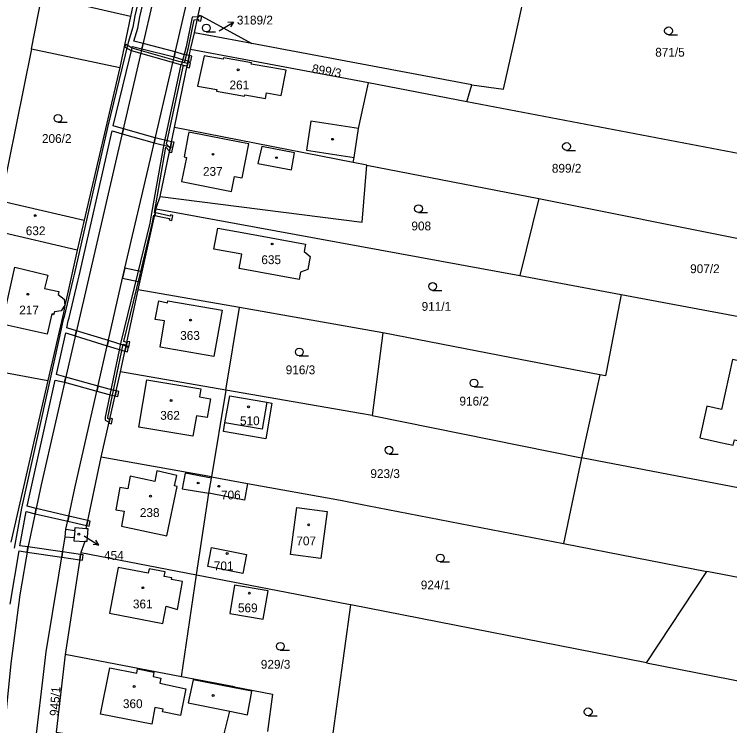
# Model space of a CAD drawing. Extents: x -776734 to -748832, y -1118122 to -976986.
# Drawn here: x -752903.9 to -752766, y -1115187.3 to -1115050.1 of the extents above; entities that cross this region are included whole.
import ezdxf

# ---------------------------------------------------------------- set-up
doc = ezdxf.new("R2010")
doc.units = 0
for name, color, linetype in [('KM_Hranice parcel', 7, 'Continuous'), ('KM_Parcelní čísla', 7, 'Continuous'), ('KM_Pop  PČ popisy', 7, 'Continuous'), ('KM_Vnitřní kresba', 7, 'Continuous'), ('KM_Věcná břemena k části', 7, 'Continuous'), ('KM_Značky budov', 7, 'Continuous'), ('KM_Značky kultur', 7, 'Continuous')]:
    doc.layers.add(name, color=color, linetype=linetype)

msp = doc.modelspace()

# ---------------------------------------------------------------- linework, layer by layer
at = {"layer": 'KM_Hranice parcel'}
for p, q in [((-752868.4, -1115050.34), (-752866.12, -1115039.57)), ((-752869.11, -1115053.7), (-752868.4, -1115050.34)), ((-752869.87, -1115056.92), (-752869.11, -1115053.7)), ((-752858.06, -1115055.77), (-752869.11, -1115053.7)), ((-752815.68, -1115063.73), (-752858.06, -1115055.77)), ((-752900.56, -1115056.77), (-752906.43, -1115086.09)), ((-752900.56, -1115056.77), (-752883.51, -1115060.4)), ((-752872.99, -1115071.94), (-752869.87, -1115056.92)), ((-752835.61, -1115063.37), (-752869.87, -1115056.92)), ((-752883.51, -1115060.4), (-752890.41, -1115089.85)), ((-752816.65, -1115066.98), (-752835.61, -1115063.37)), ((-752816.65, -1115066.98), (-752815.68, -1115063.73)), ((-752815.68, -1115063.73), (-752809.55, -1115064.54)), ((-752751.27, -1115079.51), (-752816.65, -1115066.98)), ((-752875.73, -1115085.23), (-752872.99, -1115071.94)), ((-752838.52, -1115078.69), (-752872.99, -1115071.94)), ((-752835.93, -1115079.19), (-752838.52, -1115078.69)), ((-752835.93, -1115079.19), (-752802.74, -1115085.67)), ((-752906.43, -1115086.09), (-752890.41, -1115089.85)), ((-752802.74, -1115085.67), (-752806.4, -1115100.49)), ((-752802.74, -1115085.67), (-752754.28, -1115095.34)), ((-752879.99, -1115103.27), (-752876.49, -1115087.62)), ((-752876.49, -1115087.62), (-752806.4, -1115100.49)), ((-752890.41, -1115089.85), (-752891.75, -1115095.59)), ((-752891.75, -1115095.59), (-752907.59, -1115091.9)), ((-752806.4, -1115100.49), (-752786.9, -1115104.14)), ((-752883.36, -1115119.04), (-752879.99, -1115103.27)), ((-752860.45, -1115106.63), (-752879.99, -1115103.27)), ((-752863.07, -1115122.58), (-752860.45, -1115106.63)), ((-752832.85, -1115111.55), (-752860.45, -1115106.63)), ((-752832.85, -1115111.55), (-752834.86, -1115127.45)), ((-752808.01, -1115116.35), (-752832.85, -1115111.55)), ((-752791, -1115119.63), (-752808.01, -1115116.35)), ((-752912.5, -1115117.93), (-752897.39, -1115120.75)), ((-752863.07, -1115122.58), (-752883.36, -1115119.04)), ((-752791, -1115119.63), (-752794.52, -1115135.65)), ((-752897.39, -1115120.75), (-752904.5, -1115151.89)), ((-752863.07, -1115122.58), (-752865.82, -1115139.32)), ((-752834.86, -1115127.45), (-752794.52, -1115135.65)), ((-752890.02, -1115149.25), (-752887.14, -1115135.48)), ((-752865.82, -1115139.32), (-752887.14, -1115135.48)), ((-752794.52, -1115135.65), (-752798.04, -1115152.15)), ((-752709.23, -1115151.97), (-752794.52, -1115135.65)), ((-752865.82, -1115139.32), (-752858.92, -1115140.56)), ((-752858.92, -1115140.56), (-752859.5, -1115143.78)), ((-752868.71, -1115158.17), (-752866.35, -1115142.44)), ((-752859.5, -1115143.78), (-752866.35, -1115142.44)), ((-752893.91, -1115149.36), (-752893.27, -1115146.65)), ((-752894.06, -1115150.85), (-752893.91, -1115149.36)), ((-752890.24, -1115151.77), (-752891.01, -1115153.87)), ((-752798.04, -1115152.15), (-752770.4, -1115157.53)), ((-752891.01, -1115153.87), (-752894.02, -1115173.56)), ((-752891.01, -1115153.87), (-752868.71, -1115158.17)), ((-752781.99, -1115175.13), (-752770.4, -1115157.53)), ((-752704.95, -1115170.26), (-752770.4, -1115157.53)), ((-752871.65, -1115177.84), (-752868.71, -1115158.17)), ((-752842.66, -1115190.69), (-752839.01, -1115163.94)), ((-752839.12, -1115163.92), (-752839.01, -1115163.94)), ((-752781.99, -1115175.13), (-752839.01, -1115163.94)), ((-752894.02, -1115173.56), (-752895.78, -1115188.54)), ((-752871.65, -1115177.84), (-752894.02, -1115173.56)), ((-752781.99, -1115175.13), (-752724.86, -1115186.35)), ((-752861.41, -1115179.8), (-752871.65, -1115177.84)), ((-752861.46, -1115179.98), (-752861.41, -1115179.8))]:
    msp.add_line(p, q, dxfattribs=at)
for points in [[(-752785.56, -1114653.59), (-752802.93, -1114729.01), (-752805.4, -1114739.76), (-752817.12, -1114789.2), (-752834.89, -1114866.39), (-752854.22, -1114948.74), (-752882.92, -1115072.56), (-752893.17, -1115116.65), (-752898.67, -1115140.84), (-752901.21, -1115152.69), (-752902.77, -1115162.03), (-752904.54, -1115175.28), (-752905.59, -1115186.25), (-752907.24, -1115206.15), (-752907.97, -1115217.91), (-752910.76, -1115260.79), (-752912.73, -1115288.36)], [(-752893.27, -1115146.65), (-752892.2, -1115141.48), (-752884.4, -1115107.23), (-752882.98, -1115101.01), (-752882.52, -1115099.06), (-752878.08, -1115079.92), (-752848.33, -1114951.79), (-752828.79, -1114868.65), (-752810.45, -1114789.66), (-752799.15, -1114740.86), (-752796.77, -1114730.63), (-752779.02, -1114654.54)], [(-752809.55, -1115064.54), (-752807.35, -1115054.59), (-752804.81, -1115043.13), (-752802.28, -1115031.68)], [(-752900.56, -1115056.77), (-752898.57, -1115046.6), (-752896.91, -1115039.07)], [(-752879.93, -1115043.3), (-752881.45, -1115050.58), (-752883.51, -1115060.4)], [(-752868.4, -1115050.34), (-752867.72, -1115050.48), (-752858.06, -1115055.77)], [(-752838.52, -1115078.69), (-752838.37, -1115077.72), (-752837.5, -1115072.13), (-752835.61, -1115063.37)], [(-752875.73, -1115085.23), (-752836.79, -1115090.19), (-752835.93, -1115079.19)], [(-752876.49, -1115087.62), (-752876.42, -1115087.32), (-752875.73, -1115085.23)], [(-752847.98, -1115095.86), (-752846.84, -1115096.82), (-752847.31, -1115099.35), (-752848.71, -1115099.84), (-752848.98, -1115101.28), (-752860.54, -1115099.12), (-752860.02, -1115096.38), (-752865.38, -1115095.4), (-752864.62, -1115091.33), (-752859.25, -1115092.3), (-752847.72, -1115094.42), (-752847.98, -1115095.86)], [(-752891.75, -1115095.59), (-752893.71, -1115104.57), (-752894.14, -1115106.21), (-752894.4, -1115107.66), (-752897.39, -1115120.75)], [(-752786.9, -1115104.14), (-752789.72, -1115118.86), (-752789.91, -1115119.84), (-752791, -1115119.63)], [(-752786.9, -1115104.14), (-752751.48, -1115110.77), (-752742.98, -1115112.48)], [(-752760.34, -1115126.81), (-752761.02, -1115126.65), (-752760.34, -1115123.62), (-752757.38, -1115124.3), (-752756.11, -1115118.76), (-752765.41, -1115116.68), (-752767.55, -1115126.31), (-752770.38, -1115125.65), (-752771.73, -1115131.76), (-752767.74, -1115132.68), (-752765.31, -1115133.17), (-752765.06, -1115132.15), (-752761.81, -1115132.82), (-752760.34, -1115126.81)], [(-752887.14, -1115135.48), (-752884.71, -1115125.02), (-752883.36, -1115119.04)], [(-752834.86, -1115127.45), (-752837.1, -1115127.11), (-752863.07, -1115122.58)], [(-752862.34, -1115123.68), (-752855.18, -1115124.91), (-752854.19, -1115125.08), (-752855.38, -1115131.95), (-752863.53, -1115130.54), (-752863.25, -1115128.86), (-752862.34, -1115123.68)], [(-752866.35, -1115142.44), (-752865.86, -1115139.58), (-752865.82, -1115139.32)], [(-752858.92, -1115140.56), (-752840.98, -1115143.8), (-752835.85, -1115144.8), (-752798.04, -1115152.15)], [(-752850.63, -1115154.26), (-752849.42, -1115145.21), (-752843.55, -1115146), (-752844.76, -1115155.05), (-752850.63, -1115154.26)], [(-752893.91, -1115149.36), (-752892.2, -1115149.61), (-752892.15, -1115149.05), (-752890.02, -1115149.25)], [(-752890.02, -1115149.25), (-752889.67, -1115149.28), (-752889.9, -1115151.79), (-752890.24, -1115151.77)], [(-752900.1, -1115193.24), (-752897.69, -1115173), (-752894.06, -1115150.85)], [(-752894.06, -1115150.85), (-752892.33, -1115150.96), (-752892.39, -1115151.62), (-752890.24, -1115151.77)], [(-752859.07, -1115154.29), (-752859.79, -1115157.91), (-752866.54, -1115156.56), (-752865.83, -1115152.95), (-752859.07, -1115154.29)], [(-752868.71, -1115158.17), (-752851.37, -1115161.51), (-752839.12, -1115163.92)], [(-752855.86, -1115166.75), (-752854.92, -1115161.29), (-752861.39, -1115160.17), (-752862.33, -1115165.62), (-752855.86, -1115166.75)], [(-752861.41, -1115179.8), (-752854.06, -1115181.21), (-752855.04, -1115188.37)], [(-752862.33, -1115184.48), (-752858.93, -1115185.17), (-752858.06, -1115180.64), (-752861.46, -1115179.98)], [(-752895.78, -1115188.54), (-752864.52, -1115193.24), (-752862.33, -1115184.48)]]:
    msp.add_lwpolyline(points, dxfattribs=at)
at = {"layer": 'KM_Pop  PČ popisy'}
for p, q in [((-752864.17, -1115053.18), (-752861.598, -1115051.634)), ((-752861.598, -1115051.634), (-752862.714, -1115051.721)), ((-752861.598, -1115051.634), (-752862.198, -1115052.579)), ((-752864.36, -1115053.29), (-752864.17, -1115053.18)), ((-752890.39, -1115150.67), (-752890.1, -1115150.85)), ((-752890.1, -1115150.85), (-752887.555, -1115152.44)), ((-752887.555, -1115152.44), (-752888.67, -1115152.334)), ((-752887.555, -1115152.44), (-752888.139, -1115151.485))]:
    msp.add_line(p, q, dxfattribs=at)
at = {"layer": 'KM_Vnitřní kresba'}
for p, q in [((-752881.45, -1115050.58), (-752898.57, -1115046.6)), ((-752867.27, -1115058.12), (-752868.56, -1115063.99)), ((-752863.57, -1115058.77), (-752867.27, -1115058.12)), ((-752863.53, -1115058.51), (-752863.57, -1115058.77)), ((-752858.15, -1115059.46), (-752863.53, -1115058.51)), ((-752858.2, -1115059.72), (-752858.15, -1115059.46)), ((-752854.38, -1115060.39), (-752858.2, -1115059.72)), ((-752851.43, -1115060.91), (-752854.38, -1115060.39)), ((-752852.42, -1115065.8), (-752851.43, -1115060.91)), ((-752868.56, -1115063.99), (-752864.85, -1115064.66)), ((-752864.85, -1115064.66), (-752864.9, -1115064.96)), ((-752864.9, -1115064.96), (-752859.46, -1115065.93)), ((-752855.46, -1115066.34), (-752855.27, -1115065.28)), ((-752855.27, -1115065.28), (-752852.42, -1115065.8)), ((-752859.46, -1115065.93), (-752859.41, -1115065.63)), ((-752859.41, -1115065.63), (-752855.46, -1115066.34)), ((-752846.68, -1115070.71), (-752847.55, -1115076.33)), ((-752837.5, -1115072.13), (-752846.68, -1115070.71)), ((-752870.21, -1115072.87), (-752870.38, -1115073.78)), ((-752860.08, -1115074.84), (-752870.21, -1115072.87)), ((-752870.38, -1115073.78), (-752871.14, -1115077.64)), ((-752858.63, -1115075.12), (-752860.08, -1115074.84)), ((-752859.93, -1115081.69), (-752858.63, -1115075.12)), ((-752856.16, -1115075.6), (-752856.9, -1115078.9)), ((-752849.82, -1115076.83), (-752856.16, -1115075.6)), ((-752847.55, -1115076.33), (-752838.37, -1115077.72)), ((-752870.67, -1115077.73), (-752871.64, -1115082.39)), ((-752871.14, -1115077.64), (-752870.67, -1115077.73)), ((-752850.46, -1115080.12), (-752849.82, -1115076.83)), ((-752856.9, -1115078.9), (-752850.46, -1115080.12)), ((-752862, -1115084.3), (-752861.41, -1115081.39)), ((-752861.41, -1115081.39), (-752859.93, -1115081.69)), ((-752871.64, -1115082.39), (-752862, -1115084.3)), ((-752906.21, -1115109.87), (-752903.78, -1115098.91)), ((-752903.78, -1115098.91), (-752897.4, -1115100.41)), ((-752897.4, -1115100.41), (-752898.06, -1115102.96)), ((-752898.06, -1115102.96), (-752895.28, -1115103.54)), ((-752895.28, -1115103.54), (-752895.41, -1115104.14)), ((-752895.41, -1115104.14), (-752894.22, -1115105.04)), ((-752894.22, -1115105.04), (-752894.14, -1115106.21)), ((-752876.68, -1115108.95), (-752876.01, -1115105.35)), ((-752876.01, -1115105.35), (-752874.34, -1115105.76)), ((-752874.34, -1115105.76), (-752874.27, -1115105.36)), ((-752874.27, -1115105.36), (-752863.82, -1115107.18)), ((-752894.14, -1115106.21), (-752894.84, -1115107.32)), ((-752896.63, -1115107.88), (-752897.5, -1115111.81)), ((-752896.27, -1115108.04), (-752896.63, -1115107.88)), ((-752896.08, -1115107.46), (-752896.27, -1115108.04)), ((-752894.84, -1115107.32), (-752896.08, -1115107.46)), ((-752863.82, -1115107.18), (-752865.37, -1115116.07)), ((-752874.92, -1115109.24), (-752876.68, -1115108.95)), ((-752875.77, -1115114.31), (-752874.92, -1115109.24)), ((-752897.5, -1115111.81), (-752906.21, -1115109.87)), ((-752865.37, -1115116.07), (-752875.77, -1115114.31)), ((-752879.86, -1115129.7), (-752878.29, -1115120.6)), ((-752878.29, -1115120.6), (-752867.89, -1115122.31)), ((-752867.89, -1115122.31), (-752868.15, -1115123.87)), ((-752868.15, -1115123.87), (-752866.04, -1115124.23)), ((-752866.04, -1115124.23), (-752866.65, -1115127.86)), ((-752855.18, -1115124.91), (-752856.07, -1115130.1)), ((-752868.76, -1115127.51), (-752869.43, -1115131.46)), ((-752866.65, -1115127.86), (-752868.76, -1115127.51)), ((-752856.07, -1115130.1), (-752863.25, -1115128.86)), ((-752869.43, -1115131.46), (-752879.86, -1115129.7)), ((-752876.35, -1115138.17), (-752876.79, -1115140.19)), ((-752872.51, -1115139.01), (-752876.35, -1115138.17)), ((-752881.53, -1115139.16), (-752881.95, -1115141.62)), ((-752876.79, -1115140.19), (-752881.53, -1115139.16)), ((-752872.95, -1115141.03), (-752872.51, -1115139.01)), ((-752870.91, -1115138.57), (-752871.51, -1115141.58)), ((-752865.86, -1115139.58), (-752870.91, -1115138.57)), ((-752874.43, -1115150.66), (-752872.45, -1115141.13)), ((-752872.45, -1115141.13), (-752872.95, -1115141.03)), ((-752883.53, -1115141.35), (-752884.27, -1115145.67)), ((-752881.95, -1115141.62), (-752883.53, -1115141.35)), ((-752871.51, -1115141.58), (-752866.35, -1115142.44)), ((-752884.27, -1115145.67), (-752882.7, -1115145.94)), ((-752882.7, -1115145.94), (-752883.19, -1115148.79)), ((-752883.19, -1115148.79), (-752874.43, -1115150.66)), ((-752892.2, -1115149.61), (-752892.33, -1115150.96)), ((-752883.83, -1115156.76), (-752885.52, -1115165.58)), ((-752878.06, -1115157.89), (-752883.83, -1115156.76)), ((-752877.88, -1115157), (-752878.06, -1115157.89)), ((-752874.79, -1115157.61), (-752877.88, -1115157)), ((-752874.96, -1115158.5), (-752874.79, -1115157.61)), ((-752873.52, -1115158.78), (-752874.96, -1115158.5)), ((-752873.57, -1115159.08), (-752873.52, -1115158.78)), ((-752871.41, -1115159.5), (-752873.57, -1115159.08)), ((-752872.41, -1115164.87), (-752871.41, -1115159.5)), ((-752875.25, -1115167.6), (-752874.58, -1115164.2)), ((-752874.58, -1115164.2), (-752872.41, -1115164.87)), ((-752885.52, -1115165.58), (-752875.25, -1115167.6)), ((-752887.24, -1115185.03), (-752885.46, -1115176.13)), ((-752885.46, -1115176.13), (-752880.26, -1115177.15)), ((-752880.26, -1115177.15), (-752880.09, -1115176.32)), ((-752880.09, -1115176.32), (-752876.96, -1115176.97)), ((-752876.96, -1115176.97), (-752877.12, -1115177.78)), ((-752877.12, -1115177.78), (-752875.63, -1115178.08)), ((-752875.63, -1115178.08), (-752875.82, -1115179.09)), ((-752869.41, -1115178.42), (-752870.34, -1115182.86)), ((-752861.46, -1115179.98), (-752869.41, -1115178.42)), ((-752875.82, -1115179.09), (-752870.81, -1115180.19)), ((-752870.81, -1115180.19), (-752871.85, -1115185.33)), ((-752876.74, -1115183.77), (-752877.37, -1115186.96)), ((-752875.15, -1115184.11), (-752876.74, -1115183.77)), ((-752870.34, -1115182.86), (-752862.33, -1115184.48)), ((-752877.37, -1115186.96), (-752887.24, -1115185.03)), ((-752875.26, -1115184.62), (-752875.15, -1115184.11)), ((-752871.85, -1115185.33), (-752875.26, -1115184.62))]:
    msp.add_line(p, q, dxfattribs=at)
at = {"layer": 'KM_Věcná břemena k části'}
for points in [[(-752877.36, -1115036.4), (-752880.61, -1115050.43), (-752881, -1115052.59), (-752881.91, -1115055.59), (-752885.87, -1115071.93), (-752892.29, -1115100.31), (-752892.59, -1115101.29), (-752894.21, -1115108.36), (-752894.43, -1115108.94), (-752894.79, -1115110.79), (-752896.79, -1115119.85), (-752902.49, -1115145.33), (-752903.86, -1115153.07)], [(-752904.68, -1115163.82), (-752902.93, -1115153.59), (-752901.4, -1115153.81), (-752901.23, -1115152.8), (-752902.76, -1115152.58), (-752901.59, -1115146), (-752899.86, -1115146.4), (-752899.64, -1115145.38), (-752901.38, -1115144.97), (-752895.95, -1115120.66), (-752894.18, -1115121.07), (-752893.95, -1115120.09), (-752895.72, -1115119.6), (-752893.93, -1115111.54), (-752892.11, -1115112.11), (-752891.89, -1115111.12), (-752893.73, -1115110.55), (-752893.47, -1115109.22), (-752893.25, -1115108.65), (-752891.62, -1115101.55), (-752891.32, -1115100.56), (-752885, -1115072.62), (-752883.06, -1115073.17), (-752882.83, -1115072.19), (-752884.77, -1115071.64), (-752881.06, -1115056.31), (-752879.26, -1115056.77), (-752879.03, -1115055.79), (-752880.79, -1115055.34), (-752880.02, -1115052.81), (-752879.63, -1115050.64), (-752876.37, -1115036.56)]]:
    msp.add_lwpolyline(points, dxfattribs=at)
for points in [[(-752869.16, -1115051.18), (-752868.57, -1115051.14), (-752868.46, -1115050.63), (-752869.58, -1115050.7), (-752870.74, -1115056.39), (-752871.66, -1115059.82), (-752871.18, -1115060), (-752870.53, -1115060.1), (-752870.43, -1115059.61), (-752871.06, -1115059.52), (-752870.26, -1115056.51)], [(-752868.46, -1115050.63), (-752868.57, -1115051.14), (-752868.36, -1115051.12), (-752868.41, -1115051.36), (-752867.92, -1115051.46), (-752867.72, -1115050.48), (-752868.21, -1115050.38), (-752868.26, -1115050.62)], [(-752872.85, -1115057.38), (-752879.03, -1115055.79), (-752879.26, -1115056.77), (-752873.07, -1115058.36)], [(-752885.58, -1115128.74), (-752885.46, -1115128.25), (-752885.82, -1115128.08), (-752885.81, -1115127.88), (-752882.87, -1115113.7), (-752882.26, -1115113.9), (-752882.16, -1115113.41), (-752882.76, -1115113.21), (-752879.6, -1115100.28), (-752877.28, -1115090.5), (-752876.94, -1115088.85), (-752876.77, -1115088.89), (-752876.66, -1115088.4), (-752876.85, -1115088.36), (-752874.64, -1115075.76), (-752873.93, -1115076.51), (-752873.81, -1115075.91), (-752874.53, -1115075.14), (-752871.24, -1115059.95), (-752870.53, -1115060.09), (-752870.43, -1115059.6), (-752871.3, -1115059.43), (-752872.12, -1115059.23), (-752881.15, -1115056.66), (-752882.38, -1115055.95), (-752882.63, -1115056.38), (-752881.35, -1115057.12), (-752872.24, -1115059.71), (-752871.73, -1115059.84), (-752875.05, -1115075.17), (-752877.39, -1115088.5), (-752877.76, -1115090.4), (-752880.08, -1115100.16), (-752883.3, -1115113.32), (-752886.31, -1115127.82), (-752886.32, -1115128.4)], [(-752870.32, -1115059.08), (-752870.11, -1115058.1), (-752871.22, -1115057.88), (-752872.85, -1115057.38), (-752873.07, -1115058.36), (-752871.47, -1115058.85)], [(-752870.11, -1115058.1), (-752870.32, -1115059.08), (-752869.83, -1115059.18), (-752869.63, -1115058.2)], [(-752870.08, -1115060.44), (-752869.88, -1115059.46), (-752870.38, -1115059.35), (-752870.43, -1115059.6), (-752870.53, -1115060.09), (-752870.58, -1115060.33)], [(-752882.83, -1115072.19), (-752883.06, -1115073.17), (-752876.92, -1115074.93), (-752876.69, -1115073.93)], [(-752873.76, -1115075.67), (-752873.56, -1115074.69), (-752876.69, -1115073.93), (-752876.92, -1115074.93)], [(-752873.56, -1115074.69), (-752873.76, -1115075.67), (-752873.27, -1115075.77), (-752873.07, -1115074.79)], [(-752873.81, -1115075.91), (-752873.93, -1115076.51), (-752873.97, -1115076.7), (-752873.48, -1115076.8), (-752873.28, -1115075.82), (-752873.77, -1115075.72)], [(-752876.66, -1115088.4), (-752876.77, -1115088.89), (-752875.26, -1115089.21), (-752873.94, -1115089.52), (-752873.99, -1115089.77), (-752873.5, -1115089.88), (-752873.28, -1115088.91), (-752873.77, -1115088.79), (-752873.82, -1115089.04), (-752875.14, -1115088.73)], [(-752882.52, -1115099.06), (-752882.98, -1115101.01), (-752879.65, -1115101.73), (-752879.21, -1115099.77)], [(-752891.89, -1115111.12), (-752892.11, -1115112.11), (-752885.95, -1115114.02), (-752885.72, -1115113.04)], [(-752882.52, -1115115.09), (-752882.3, -1115114.1), (-752885.72, -1115113.04), (-752885.95, -1115114.02)], [(-752882.16, -1115113.41), (-752882.26, -1115113.9), (-752882.21, -1115113.92), (-752882.27, -1115114.16), (-752881.78, -1115114.27), (-752881.56, -1115113.29), (-752882.05, -1115113.18), (-752882.1, -1115113.43)], [(-752882.3, -1115114.1), (-752882.52, -1115115.09), (-752882.03, -1115115.2), (-752881.82, -1115114.2)], [(-752887.95, -1115122.8), (-752887.72, -1115121.82), (-752893.95, -1115120.09), (-752894.18, -1115121.07)], [(-752884.41, -1115123.71), (-752884.19, -1115122.73), (-752884.89, -1115122.6), (-752887.72, -1115121.82), (-752887.95, -1115122.8), (-752885.12, -1115123.58)], [(-752884.19, -1115122.73), (-752884.41, -1115123.71), (-752883.93, -1115123.82), (-752883.71, -1115122.84)], [(-752885.4, -1115128.01), (-752885.46, -1115128.25), (-752885.58, -1115128.74), (-752885.63, -1115128.98), (-752885.14, -1115129.1), (-752884.92, -1115128.12)], [(-752899.64, -1115145.38), (-752899.86, -1115146.4), (-752893.56, -1115147.86), (-752893.32, -1115146.87)], [(-752889.91, -1115148.7), (-752889.7, -1115147.72), (-752893.32, -1115146.87), (-752893.56, -1115147.86)], [(-752889.7, -1115147.72), (-752889.91, -1115148.7), (-752889.42, -1115148.8), (-752889.21, -1115147.82)], [(-752894.7, -1115154.78), (-752894.54, -1115153.78), (-752901.23, -1115152.8), (-752901.4, -1115153.81)], [(-752891.23, -1115155.28), (-752891.07, -1115154.29), (-752894.54, -1115153.78), (-752894.7, -1115154.78)], [(-752891.07, -1115154.29), (-752891.23, -1115155.28), (-752890.73, -1115155.36), (-752890.58, -1115154.36)]]:
    msp.add_lwpolyline(points, close=True, dxfattribs=at)
at = {"layer": 'KM_Značky budov'}
for centre in [(-752860.7168, -1115060.8392), (-752842.5068, -1115074.2292), (-752865.5568, -1115077.1192), (-752853.3468, -1115077.7692), (-752899.8068, -1115088.9392), (-752854.1668, -1115094.4092), (-752901.2168, -1115104.0992), (-752869.8768, -1115109.0692), (-752873.6468, -1115124.5892), (-752858.7168, -1115125.7892), (-752868.4168, -1115140.4892), (-752864.4368, -1115141.1192), (-752877.5968, -1115143.0192), (-752847.1168, -1115148.5392), (-752891.4168, -1115150.3592), (-752862.8268, -1115154.0692), (-752879.0568, -1115160.6792), (-752858.5568, -1115161.7192), (-752880.7468, -1115179.7092), (-752865.5368, -1115181.4592)]:
    msp.add_circle(centre, 0.175, dxfattribs=at)
at = {"layer": 'KM_Značky kultur'}
for p, q in [((-752866.843, -1115053.54), (-752865.093, -1115053.54)), ((-752777.763, -1115054.07), (-752776.013, -1115054.07)), ((-752895.443, -1115070.95), (-752893.693, -1115070.95)), ((-752797.423, -1115076.37), (-752795.673, -1115076.37)), ((-752825.943, -1115088.34), (-752824.193, -1115088.34)), ((-752823.223, -1115103.35), (-752821.473, -1115103.35)), ((-752848.923, -1115115.98), (-752847.173, -1115115.98)), ((-752815.243, -1115121.97), (-752813.493, -1115121.97)), ((-752831.623, -1115134.9), (-752829.873, -1115134.9)), ((-752821.753, -1115155.7), (-752820.003, -1115155.7)), ((-752852.583, -1115172.72), (-752850.833, -1115172.72)), ((-752793.263, -1115185.35), (-752791.513, -1115185.35))]:
    msp.add_line(p, q, dxfattribs=at)
for centre in [(-752866.8429, -1115052.7898), (-752777.7629, -1115053.3198), (-752895.4429, -1115070.1998), (-752797.4229, -1115075.6198), (-752825.9429, -1115087.5898), (-752823.2229, -1115102.5998), (-752848.9229, -1115115.2298), (-752815.2429, -1115121.2198), (-752831.6229, -1115134.1498), (-752821.7529, -1115154.9498), (-752852.5829, -1115171.9698), (-752793.2629, -1115184.5998)]:
    msp.add_circle(centre, 0.75, dxfattribs=at)

# ---------------------------------------------------------------- texts
at = {"layer": 'KM_Parcelní čísla'}
for s, p in [('3189/2', (-752860.96, -1115052.1)), ('871/5', (-752780.33, -1115058.3)), ('261', (-752862.38, -1115064.61)), ('206/2', (-752898.52, -1115074.93)), ('899/2', (-752800.25, -1115080.67)), ('237', (-752867.49, -1115081.27)), ('908', (-752827.32, -1115091.79)), ('632', (-752901.64, -1115092.71)), ('635', (-752856.24, -1115098.29)), ('907/2', (-752773.6, -1115100.03)), ('217', (-752902.9, -1115107.99)), ('911/1', (-752825.35, -1115107.29)), ('363', (-752871.88, -1115112.89)), ('916/3', (-752851.54, -1115119.52)), ('916/2', (-752818.06, -1115125.55)), ('362', (-752875.73, -1115128.3)), ('510', (-752860.36, -1115129.34)), ('923/3', (-752835.23, -1115139.53)), ('706', (-752864.015, -1115143.65)), ('238', (-752879.65, -1115147.04)), ('707', (-752849.495, -1115152.5)), ('454', (-752886.56, -1115155.288)), ('701', (-752865.395, -1115157.31)), ('924/1', (-752825.51, -1115160.99)), ('361', (-752880.99, -1115164.66)), ('569', (-752860.75, -1115165.41)), ('929/3', (-752856.34, -1115176.29)), ('360', (-752882.92, -1115183.88))]:
    msp.add_text(s, height=1.7, dxfattribs=at).set_placement(p)
for s, rotation, p in [('899/3', 349.999997, (-752846.587, -1115061.387)), ('945/1', 86, (-752895.352, -1115185.459))]:
    msp.add_text(s, height=1.7, rotation=rotation, dxfattribs=at).set_placement(p)

doc.saveas('drawing.dxf')
